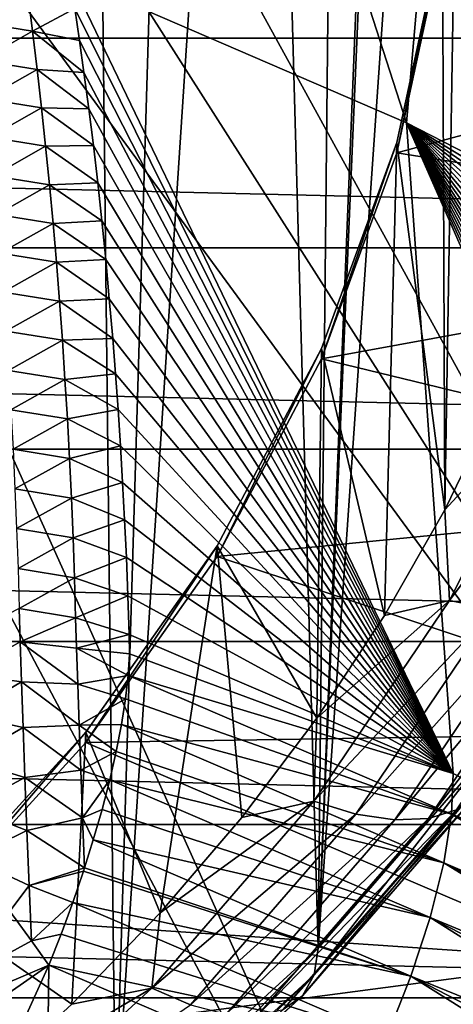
# Model space of a CAD drawing. Header units: metres. Extents: x -109 to 109, y -315 to 32.
# Tile 334 of 384: x 86.58 to 88.98, y -24.91 to -19.46. Entities that reach past the tile are written whole.
import ezdxf

# ---------------------------------------------------------------- set-up
doc = ezdxf.new("R2010")
doc.units = ezdxf.units.M
doc.layers.add('solid_K244242000C74_AAA', color=7, linetype='CONTINUOUS')

msp = doc.modelspace()

# ---------------------------------------------------------------- linework, layer by layer
at = {"layer": 'solid_K244242000C74_AAA'}
for points in [[(88.22747, -24.603294, 18.831827), (88.774536, -11.750694, 1.750049), (89.174408, -10.933633, 1.628169)], [(89.200867, -23.479528, 19.618696), (88.22747, -24.603294, 18.831827), (89.174408, -10.933633, 1.628169)], [(98.604385, -21.076456, -78.325066), (88.627914, -11.488209, -73.288864), (87.988174, -12.127951, -73.288864)], [(98.604385, -21.076456, -78.325066), (100.507744, -18.879858, -78.325066), (88.627914, -11.488209, -73.288864)], [(88.22747, -24.603294, 18.831827), (88.741211, -11.8151, 1.75966), (88.774536, -11.750694, 1.750049)], [(88.22747, -24.603294, 18.831827), (88.353203, -12.528461, 1.865899), (88.741211, -11.8151, 1.75966)], [(96.500847, -23.082178, -78.325066), (87.988174, -12.127951, -73.288864), (87.314735, -12.73212, -73.288864)], [(96.500847, -23.082178, -78.325066), (98.604385, -21.076456, -78.325066), (87.988174, -12.127951, -73.288864)], [(88.22747, -24.603294, 18.831827), (87.912674, -13.26642, 1.975686), (88.353203, -12.528461, 1.865899)], [(96.500847, -23.082178, -78.325066), (87.314735, -12.73212, -73.288864), (86.609573, -13.298944, -73.288864)], [(94.216187, -24.878862, -78.325066), (86.609573, -13.298944, -73.288864), (85.874756, -13.826761, -73.288864)], [(94.216187, -24.878862, -78.325066), (96.500847, -23.082178, -78.325066), (86.609573, -13.298944, -73.288864)], [(87.106598, -25.63072, 18.112415), (87.455322, -13.964236, 2.079602), (87.912674, -13.26642, 1.975686)], [(88.22747, -24.603294, 18.831827), (87.106598, -25.63072, 18.112415), (87.912674, -13.26642, 1.975686)], [(88.928864, -13.384799, 28.471874), (89, -17.78087, 25.393713), (89.220032, -21.577135, 22.73554)], [(88.928864, -13.384799, 28.471874), (89.220032, -21.577135, 22.73554), (89.220024, -13.984596, 28.051893)], [(94.216187, -24.878862, -78.325066), (85.874756, -13.826761, -73.288864), (85.112442, -14.314021, -73.288864)], [(87.106598, -25.63072, 18.112415), (86.983444, -14.621657, 2.177597), (87.455322, -13.964236, 2.079602)], [(91.771072, -26.450243, -78.325066), (85.112442, -14.314021, -73.288864), (84.324867, -14.759296, -73.288864)], [(91.771072, -26.450243, -78.325066), (94.216187, -24.878862, -78.325066), (85.112442, -14.314021, -73.288864)], [(85.852348, -26.548883, 17.469511), (86.899925, -14.732051, 2.194059), (86.983444, -14.621657, 2.177597)], [(87.106598, -25.63072, 18.112415), (85.852348, -26.548883, 17.469511), (86.983444, -14.621657, 2.177597)], [(91.771072, -26.450243, -78.325066), (84.324867, -14.759296, -73.288864), (83.514336, -15.16128, -73.288864)], [(85.852348, -26.548883, 17.469511), (86.003578, -15.816798, 2.35558), (86.899925, -14.732051, 2.194059)], [(89.18766, -27.782084, -78.325066), (83.514336, -15.16128, -73.288864), (82.683235, -15.518793, -73.288864)], [(89.18766, -27.782084, -78.325066), (91.771072, -26.450243, -78.325066), (83.514336, -15.16128, -73.288864)], [(86.489357, -28.862324, -78.325066), (89.18766, -27.782084, -78.325066), (82.683235, -15.518793, -73.288864)], [(86.855583, -19.226768, 66.037392), (88.71682, -20.033554, 65.50248), (87.539848, -16.380283, 59.621948)], [(88.71682, -20.033554, 65.50248), (88.975883, -17.059437, 59.1464), (87.539848, -16.380283, 59.621948)], [(88.71682, -20.033554, 65.50248), (90.485481, -20.943497, 64.835358), (88.975883, -17.059437, 59.1464)], [(88.928871, -22.176931, 22.315557), (89, -17.78087, 25.393713), (88.915497, -18.969364, 24.56152)], [(89.220032, -21.577135, 22.73554), (89, -17.78087, 25.393713), (88.928871, -22.176931, 22.315557)], [(50.71907, -18.358145, -83.82), (102.28093, -18.358145, -83.82), (101.377991, -19.564362, -83.82)], [(50.71907, -18.358145, -83.82), (101.377991, -19.564362, -83.82), (51.622013, -19.564362, -83.82)], [(88.663055, -20.142267, 23.740244), (88.915497, -18.969364, 24.56152), (88.663063, -20.199495, 23.82225)], [(88.928871, -22.176931, 22.315557), (88.915497, -18.969364, 24.56152), (88.663055, -20.142267, 23.740244)], [(88.915497, -18.969364, 24.56152), (88.915489, -19.026796, 24.643383), (88.663063, -20.199495, 23.82225)], [(92.063522, -19.275379, 24.469324), (88.663063, -20.199495, 23.82225), (88.915489, -19.026796, 24.643383)], [(88.974266, -23.635893, 71.424561), (88.71682, -20.033554, 65.50248), (86.855583, -19.226768, 66.037392)], [(86.882317, -19.400295, 66.329391), (88.974266, -23.635893, 71.424561), (86.855583, -19.226768, 66.037392)], [(86.622253, -19.315525, 66.382484), (86.311745, -19.265738, 66.433868), (86.338348, -19.476252, 66.788757)], [(92.063522, -19.275379, 24.469324), (91.768898, -20.694921, 23.475349), (88.663063, -20.199495, 23.82225)], [(86.649017, -19.52599, 66.738297), (86.622253, -19.315525, 66.382484), (86.338348, -19.476252, 66.788757)], [(86.649017, -19.52599, 66.738297), (86.882317, -19.400295, 66.329391), (86.622253, -19.315525, 66.382484)], [(86.649017, -19.52599, 66.738297), (86.908203, -19.57618, 66.624359), (86.882317, -19.400295, 66.329391)], [(86.882317, -19.400295, 66.329391), (86.908203, -19.57618, 66.624359), (88.974266, -23.635893, 71.424561)], [(86.649017, -19.52599, 66.738297), (86.338348, -19.476252, 66.788757), (86.363564, -19.687508, 67.143295)], [(51.622013, -19.564362, -83.82), (101.377991, -19.564362, -83.82), (100.418877, -20.725933, -83.82)], [(51.622013, -19.564362, -83.82), (100.418877, -20.725933, -83.82), (52.58112, -20.725933, -83.82)], [(86.674385, -19.737221, 67.093735), (86.649017, -19.52599, 66.738297), (86.363564, -19.687508, 67.143295)], [(86.649017, -19.52599, 66.738297), (86.933189, -19.754505, 66.922409), (86.908203, -19.57618, 66.624359)], [(86.674385, -19.737221, 67.093735), (86.933189, -19.754505, 66.922409), (86.649017, -19.52599, 66.738297)], [(86.908203, -19.57618, 66.624359), (86.933189, -19.754505, 66.922409), (88.974266, -23.635893, 71.424561)], [(86.674385, -19.737221, 67.093735), (86.363564, -19.687508, 67.143295), (86.387383, -19.899509, 67.497475)], [(86.698349, -19.949215, 67.448799), (86.674385, -19.737221, 67.093735), (86.387383, -19.899509, 67.497475)], [(86.674385, -19.737221, 67.093735), (86.959755, -19.954948, 67.256264), (86.933189, -19.754505, 66.922409)], [(86.698349, -19.949215, 67.448799), (86.959755, -19.954948, 67.256264), (86.674385, -19.737221, 67.093735)], [(86.933189, -19.754505, 66.922409), (86.959755, -19.954948, 67.256264), (88.974266, -23.635893, 71.424561)], [(86.698349, -19.949215, 67.448799), (86.387383, -19.899509, 67.497475), (86.409836, -20.112255, 67.851288)], [(86.72094, -20.161972, 67.803482), (86.698349, -19.949215, 67.448799), (86.409836, -20.112255, 67.851288)], [(86.698349, -19.949215, 67.448799), (86.985085, -20.158609, 67.594231), (86.959755, -19.954948, 67.256264)], [(86.72094, -20.161972, 67.803482), (86.985085, -20.158609, 67.594231), (86.698349, -19.949215, 67.448799)], [(86.959755, -19.954948, 67.256264), (86.985085, -20.158609, 67.594231), (88.974266, -23.635893, 71.424561)], [(90.494003, -21.107252, 65.131241), (90.485481, -20.943497, 64.835358), (88.71682, -20.033554, 65.50248)], [(90.502739, -21.273832, 65.429688), (90.494003, -21.107252, 65.131241), (88.71682, -20.033554, 65.50248)], [(90.511726, -21.443352, 65.730812), (90.502739, -21.273832, 65.429688), (88.71682, -20.033554, 65.50248)], [(90.522087, -21.636337, 66.07045), (90.511726, -21.443352, 65.730812), (88.71682, -20.033554, 65.50248)], [(90.532837, -21.833311, 66.413689), (90.522087, -21.636337, 66.07045), (88.71682, -20.033554, 65.50248)], [(90.543999, -22.034441, 66.760658), (90.532837, -21.833311, 66.413689), (88.71682, -20.033554, 65.50248)], [(90.555611, -22.239885, 67.111481), (90.543999, -22.034441, 66.760658), (88.71682, -20.033554, 65.50248)], [(90.567543, -22.449451, 67.465851), (90.555611, -22.239885, 67.111481), (88.71682, -20.033554, 65.50248)], [(90.57972, -22.663057, 67.823608), (90.567543, -22.449451, 67.465851), (88.71682, -20.033554, 65.50248)], [(90.592117, -22.880737, 68.184731), (90.57972, -22.663057, 67.823608), (88.71682, -20.033554, 65.50248)], [(90.603134, -23.074575, 68.503448), (90.592117, -22.880737, 68.184731), (88.71682, -20.033554, 65.50248)], [(90.614288, -23.271585, 68.824699), (90.603134, -23.074575, 68.503448), (88.71682, -20.033554, 65.50248)], [(90.625557, -23.471786, 69.148468), (90.614288, -23.271585, 68.824699), (88.71682, -20.033554, 65.50248)], [(90.636925, -23.675207, 69.474731), (90.625557, -23.471786, 69.148468), (88.71682, -20.033554, 65.50248)], [(90.648376, -23.881868, 69.803482), (90.636925, -23.675207, 69.474731), (88.71682, -20.033554, 65.50248)], [(90.659897, -24.091797, 70.134689), (90.648376, -23.881868, 69.803482), (88.71682, -20.033554, 65.50248)], [(90.671455, -24.305014, 70.468346), (90.659897, -24.091797, 70.134689), (88.71682, -20.033554, 65.50248)], [(90.683044, -24.521545, 70.80442), (90.671455, -24.305014, 70.468346), (88.71682, -20.033554, 65.50248)], [(88.974266, -23.635893, 71.424561), (90.683044, -24.521545, 70.80442), (88.71682, -20.033554, 65.50248)], [(86.72094, -20.161972, 67.803482), (86.409836, -20.112255, 67.851288), (86.430931, -20.325741, 68.204727)], [(86.742165, -20.375494, 68.157768), (86.72094, -20.161972, 67.803482), (86.430931, -20.325741, 68.204727)], [(86.72094, -20.161972, 67.803482), (87.009117, -20.365606, 67.936501), (86.985085, -20.158609, 67.594231)], [(86.742165, -20.375494, 68.157768), (87.009117, -20.365606, 67.936501), (86.72094, -20.161972, 67.803482)], [(86.985085, -20.158609, 67.594231), (87.009117, -20.365606, 67.936501), (88.974266, -23.635893, 71.424561)], [(88.246109, -21.282906, 22.941561), (88.663055, -20.142267, 23.740244), (88.246117, -21.340343, 23.02342)], [(88.595284, -22.762302, 21.905676), (88.663055, -20.142267, 23.740244), (88.246109, -21.282906, 22.941561)], [(88.663055, -20.142267, 23.740244), (88.663063, -20.199495, 23.82225), (88.246117, -21.340343, 23.02342)], [(88.928871, -22.176931, 22.315557), (88.663055, -20.142267, 23.740244), (88.595284, -22.762302, 21.905676)], [(91.768898, -20.694921, 23.475349), (88.246117, -21.340343, 23.02342), (88.663063, -20.199495, 23.82225)], [(86.742165, -20.375494, 68.157768), (86.430931, -20.325741, 68.204727), (86.450676, -20.539968, 68.557793)], [(86.762024, -20.589777, 68.511665), (86.742165, -20.375494, 68.157768), (86.450676, -20.539968, 68.557793)], [(86.742165, -20.375494, 68.157768), (87.031784, -20.576052, 68.283211), (87.009117, -20.365606, 67.936501)], [(86.762024, -20.589777, 68.511665), (87.031784, -20.576052, 68.283211), (86.742165, -20.375494, 68.157768)], [(87.009117, -20.365606, 67.936501), (87.031784, -20.576052, 68.283211), (88.974266, -23.635893, 71.424561)], [(86.762024, -20.589777, 68.511665), (86.450676, -20.539968, 68.557793), (86.46907, -20.754936, 68.910469)], [(86.780525, -20.804821, 68.86515), (86.762024, -20.589777, 68.511665), (86.46907, -20.754936, 68.910469)], [(86.762024, -20.589777, 68.511665), (87.053131, -20.789839, 68.63401), (87.031784, -20.576052, 68.283211)], [(86.780525, -20.804821, 68.86515), (87.053131, -20.789839, 68.63401), (86.762024, -20.589777, 68.511665)], [(87.031784, -20.576052, 68.283211), (87.053131, -20.789839, 68.63401), (88.974266, -23.635893, 71.424561)], [(91.768898, -20.694921, 23.475349), (91.281975, -22.078419, 22.506615), (88.246117, -21.340343, 23.02342)], [(52.58112, -20.725933, -83.82), (100.418877, -20.725933, -83.82), (99.405746, -21.840445, -83.82)], [(52.58112, -20.725933, -83.82), (99.405746, -21.840445, -83.82), (53.594254, -21.840445, -83.82)], [(86.780525, -20.804821, 68.86515), (86.46907, -20.754936, 68.910469), (86.486122, -20.970642, 69.262749)], [(86.797676, -21.020624, 69.218239), (86.780525, -20.804821, 68.86515), (86.486122, -20.970642, 69.262749)], [(86.780525, -20.804821, 68.86515), (87.073174, -21.00692, 68.988701), (87.053131, -20.789839, 68.63401)], [(86.797676, -21.020624, 69.218239), (87.073174, -21.00692, 68.988701), (86.780525, -20.804821, 68.86515)], [(87.053131, -20.789839, 68.63401), (87.073174, -21.00692, 68.988701), (88.974266, -23.635893, 71.424561)], [(86.797676, -21.020624, 69.218239), (86.486122, -20.970642, 69.262749), (86.501839, -21.187086, 69.614647)], [(86.813492, -21.237185, 69.570908), (86.797676, -21.020624, 69.218239), (86.501839, -21.187086, 69.614647)], [(86.797676, -21.020624, 69.218239), (87.091881, -21.227335, 69.347267), (87.073174, -21.00692, 68.988701)], [(86.813492, -21.237185, 69.570908), (87.091881, -21.227335, 69.347267), (86.797676, -21.020624, 69.218239)], [(87.073174, -21.00692, 68.988701), (87.091881, -21.227335, 69.347267), (88.974266, -23.635893, 71.424561)], [(86.813492, -21.237185, 69.570908), (86.501839, -21.187086, 69.614647), (86.51622, -21.404264, 69.966133)], [(86.827965, -21.454504, 69.923157), (86.813492, -21.237185, 69.570908), (86.51622, -21.404264, 69.966133)], [(86.813492, -21.237185, 69.570908), (87.107147, -21.422956, 69.664162), (87.091881, -21.227335, 69.347267)], [(86.827965, -21.454504, 69.923157), (87.107147, -21.422956, 69.664162), (86.813492, -21.237185, 69.570908)], [(87.091881, -21.227335, 69.347267), (87.107147, -21.422956, 69.664162), (88.974266, -23.635893, 71.424561)], [(88.246109, -21.282906, 22.941561), (88.246117, -21.340343, 23.02342), (87.670311, -22.43379, 22.257782)], [(87.670441, -22.37627, 22.17598), (88.246109, -21.282906, 22.941561), (87.670311, -22.43379, 22.257782)], [(88.221039, -23.330229, 21.508011), (88.246109, -21.282906, 22.941561), (87.670441, -22.37627, 22.17598)], [(88.595284, -22.762302, 21.905676), (88.246109, -21.282906, 22.941561), (88.221039, -23.330229, 21.508011)], [(91.281975, -22.078419, 22.506615), (87.670311, -22.43379, 22.257782), (88.246117, -21.340343, 23.02342)], [(86.827965, -21.454504, 69.923157), (86.51622, -21.404264, 69.966133), (86.529282, -21.622179, 70.317223)], [(86.827965, -21.454504, 69.923157), (87.121353, -21.62118, 69.983986), (87.107147, -21.422956, 69.664162)], [(87.107147, -21.422956, 69.664162), (87.121353, -21.62118, 69.983986), (88.974266, -23.635893, 71.424561)], [(86.841103, -21.672579, 70.274994), (86.827965, -21.454504, 69.923157), (86.529282, -21.622179, 70.317223)], [(86.841103, -21.672579, 70.274994), (87.121353, -21.62118, 69.983986), (86.827965, -21.454504, 69.923157)], [(88.928871, -22.176931, 22.315557), (88.954292, -22.677761, 21.930578), (89.547508, -21.504612, 22.752028)], [(89.220032, -21.577135, 22.73554), (88.928871, -22.176931, 22.315557), (89.547508, -21.504612, 22.752028)], [(89.547508, -21.504612, 22.752028), (88.954292, -22.677761, 21.930578), (89.806633, -21.531103, 22.631781)], [(88.954292, -22.677761, 21.930578), (89.20163, -22.727551, 21.794018), (89.806633, -21.531103, 22.631781)], [(86.841103, -21.672579, 70.274994), (86.529282, -21.622179, 70.317223), (86.541023, -21.840826, 70.667892)], [(86.841103, -21.672579, 70.274994), (87.134491, -21.822027, 70.306709), (87.121353, -21.62118, 69.983986)], [(87.121353, -21.62118, 69.983986), (87.134491, -21.822027, 70.306709), (88.974266, -23.635893, 71.424561)], [(86.852921, -21.891409, 70.626396), (86.841103, -21.672579, 70.274994), (86.541023, -21.840826, 70.667892)], [(86.852921, -21.891409, 70.626396), (87.134491, -21.822027, 70.306709), (86.841103, -21.672579, 70.274994)], [(53.594254, -21.840445, -83.82), (99.405746, -21.840445, -83.82), (98.340302, -22.90588, -83.82)], [(53.594254, -21.840445, -83.82), (98.340302, -22.90588, -83.82), (54.659698, -22.90588, -83.82)], [(86.852921, -21.891409, 70.626396), (86.541023, -21.840826, 70.667892), (86.551453, -22.060204, 71.01815)], [(86.852921, -21.891409, 70.626396), (87.146538, -22.025522, 70.632332), (87.134491, -21.822027, 70.306709)], [(87.134491, -21.822027, 70.306709), (87.146538, -22.025522, 70.632332), (88.974266, -23.635893, 71.424561)], [(86.863411, -22.110994, 70.977371), (86.852921, -21.891409, 70.626396), (86.551453, -22.060204, 71.01815)], [(86.863411, -22.110994, 70.977371), (87.146538, -22.025522, 70.632332), (86.852921, -21.891409, 70.626396)], [(86.863411, -22.110994, 70.977371), (87.157478, -22.231691, 70.960815), (87.146538, -22.025522, 70.632332)], [(87.146538, -22.025522, 70.632332), (87.157478, -22.231691, 70.960815), (88.974266, -23.635893, 71.424561)], [(86.863411, -22.110994, 70.977371), (86.551453, -22.060204, 71.01815), (86.560577, -22.280313, 71.367989)], [(91.281975, -22.078419, 22.506615), (90.609055, -23.408234, 21.575468), (87.670311, -22.43379, 22.257782)], [(86.872589, -22.331329, 71.327904), (86.863411, -22.110994, 70.977371), (86.560577, -22.280313, 71.367989)], [(86.872589, -22.331329, 71.327904), (87.157478, -22.231691, 70.960815), (86.863411, -22.110994, 70.977371)], [(88.928871, -22.176931, 22.315557), (88.595284, -22.762302, 21.905676), (88.954292, -22.677761, 21.930578)], [(86.872589, -22.331329, 71.327904), (87.167297, -22.440557, 71.29216), (87.157478, -22.231691, 70.960815)], [(87.157478, -22.231691, 70.960815), (87.167297, -22.440557, 71.29216), (88.974266, -23.635893, 71.424561)], [(86.872589, -22.331329, 71.327904), (86.560577, -22.280313, 71.367989), (86.568398, -22.501154, 71.717392)], [(86.880455, -22.552418, 71.677994), (86.872589, -22.331329, 71.327904), (86.568398, -22.501154, 71.717392)], [(86.880455, -22.552418, 71.677994), (87.167297, -22.440557, 71.29216), (86.872589, -22.331329, 71.327904)], [(86.943268, -23.407856, 21.453655), (87.670441, -22.37627, 22.17598), (86.943535, -23.464947, 21.535757)], [(87.354385, -24.40836, 20.753096), (87.670441, -22.37627, 22.17598), (86.943268, -23.407856, 21.453655)], [(87.670441, -22.37627, 22.17598), (87.670311, -22.43379, 22.257782), (86.943535, -23.464947, 21.535757)], [(87.806778, -23.879793, 21.123201), (87.670441, -22.37627, 22.17598), (87.354385, -24.40836, 20.753096)], [(88.221039, -23.330229, 21.508011), (87.670441, -22.37627, 22.17598), (87.806778, -23.879793, 21.123201)], [(86.880455, -22.552418, 71.677994), (87.175972, -22.652145, 71.626328), (87.167297, -22.440557, 71.29216)], [(90.609055, -23.408234, 21.575468), (86.943535, -23.464947, 21.535757), (87.670311, -22.43379, 22.257782)], [(87.167297, -22.440557, 71.29216), (87.175972, -22.652145, 71.626328), (88.974266, -23.635893, 71.424561)], [(86.880455, -22.552418, 71.677994), (86.568398, -22.501154, 71.717392), (86.574913, -22.722719, 72.066368)], [(86.880455, -22.552418, 71.677994), (86.574913, -22.722719, 72.066368), (86.886948, -22.774239, 72.027649)], [(86.880455, -22.552418, 71.677994), (86.886948, -22.774239, 72.027649), (87.175972, -22.652145, 71.626328)], [(86.886948, -22.774239, 72.027649), (87.183487, -22.86648, 71.963303), (87.175972, -22.652145, 71.626328)], [(87.175972, -22.652145, 71.626328), (87.183487, -22.86648, 71.963303), (88.974266, -23.635893, 71.424561)], [(88.954292, -22.677761, 21.930578), (88.20446, -23.789127, 21.152393), (89.20163, -22.727551, 21.794018)], [(88.221039, -23.330229, 21.508011), (88.20446, -23.789127, 21.152393), (88.954292, -22.677761, 21.930578)], [(88.595284, -22.762302, 21.905676), (88.221039, -23.330229, 21.508011), (88.954292, -22.677761, 21.930578)], [(88.838806, -23.885782, 20.595516), (88.992775, -23.837761, 20.358261), (89.793114, -22.651543, 21.18886)], [(89.62928, -22.714184, 21.415878), (88.838806, -23.885782, 20.595516), (89.793114, -22.651543, 21.18886)], [(86.580688, -22.908005, 72.312637), (86.574913, -22.722719, 72.066368), (86.261902, -22.883514, 72.306992)], [(86.580688, -22.908005, 72.312637), (86.886948, -22.774239, 72.027649), (86.574913, -22.722719, 72.066368)], [(88.20446, -23.789127, 21.152393), (88.436905, -23.860987, 21.000378), (89.20163, -22.727551, 21.794018)], [(89.20163, -22.727551, 21.794018), (88.436905, -23.860987, 21.000378), (89.42955, -22.739849, 21.62022)], [(88.6511, -23.893623, 20.812338), (88.838806, -23.885782, 20.595516), (89.62928, -22.714184, 21.415878)], [(89.42955, -22.739849, 21.62022), (88.6511, -23.893623, 20.812338), (89.62928, -22.714184, 21.415878)], [(86.892189, -22.942442, 72.253082), (86.886948, -22.774239, 72.027649), (86.580688, -22.908005, 72.312637)], [(86.892189, -22.942442, 72.253082), (87.183487, -22.86648, 71.963303), (86.886948, -22.774239, 72.027649)], [(88.436905, -23.860987, 21.000378), (88.6511, -23.893623, 20.812338), (89.42955, -22.739849, 21.62022)], [(86.580688, -22.908005, 72.312637), (86.261902, -22.883514, 72.306992), (86.268524, -23.084059, 72.509392)], [(86.892189, -22.942442, 72.253082), (87.18454, -22.973724, 72.115593), (87.183487, -22.86648, 71.963303)], [(87.18454, -22.973724, 72.115593), (88.974266, -23.635893, 71.424561), (87.183487, -22.86648, 71.963303)], [(54.659698, -22.90588, -83.82), (98.340302, -22.90588, -83.82), (97.225891, -23.918919, -83.82)], [(54.659698, -22.90588, -83.82), (97.225891, -23.918919, -83.82), (55.774109, -23.918919, -83.82)], [(86.588051, -23.129322, 72.527054), (86.580688, -22.908005, 72.312637), (86.268524, -23.084059, 72.509392)], [(86.898804, -23.142069, 72.451187), (86.580688, -22.908005, 72.312637), (86.588051, -23.129322, 72.527054)], [(86.898804, -23.142069, 72.451187), (86.892189, -22.942442, 72.253082), (86.580688, -22.908005, 72.312637)], [(86.892189, -22.942442, 72.253082), (87.177109, -23.092957, 72.258553), (87.18454, -22.973724, 72.115593)], [(86.898804, -23.142069, 72.451187), (87.177109, -23.092957, 72.258553), (86.892189, -22.942442, 72.253082)], [(87.18454, -22.973724, 72.115593), (87.177109, -23.092957, 72.258553), (88.974266, -23.635893, 71.424561)], [(86.588051, -23.129322, 72.527054), (86.268524, -23.084059, 72.509392), (86.276367, -23.311306, 72.681213)], [(86.898804, -23.142069, 72.451187), (87.162323, -23.223564, 72.390663), (87.177109, -23.092957, 72.258553)], [(87.177109, -23.092957, 72.258553), (87.162323, -23.223564, 72.390663), (88.965576, -23.861586, 71.72065)], [(87.177109, -23.092957, 72.258553), (88.965576, -23.861586, 71.72065), (88.974266, -23.635893, 71.424561)], [(86.596817, -23.381277, 72.704407), (86.588051, -23.129322, 72.527054), (86.276367, -23.311306, 72.681213)], [(86.906647, -23.36874, 72.617615), (86.588051, -23.129322, 72.527054), (86.596817, -23.381277, 72.704407)], [(86.906647, -23.36874, 72.617615), (86.898804, -23.142069, 72.451187), (86.588051, -23.129322, 72.527054)], [(86.906647, -23.36874, 72.617615), (87.162323, -23.223564, 72.390663), (86.898804, -23.142069, 72.451187)], [(86.906647, -23.36874, 72.617615), (87.140282, -23.364449, 72.510788), (87.162323, -23.223564, 72.390663)], [(87.162323, -23.223564, 72.390663), (87.140282, -23.364449, 72.510788), (88.965576, -23.861586, 71.72065)], [(86.596817, -23.381277, 72.704407), (86.276367, -23.311306, 72.681213), (86.285263, -23.560646, 72.818977)], [(88.221039, -23.330229, 21.508011), (87.806778, -23.879793, 21.123201), (88.20446, -23.789127, 21.152393)], [(86.606781, -23.657732, 72.840363), (86.596817, -23.381277, 72.704407), (86.285263, -23.560646, 72.818977)], [(86.915558, -23.617481, 72.748718), (86.906647, -23.36874, 72.617615), (86.596817, -23.381277, 72.704407)], [(86.915558, -23.617481, 72.748718), (86.596817, -23.381277, 72.704407), (86.606781, -23.657732, 72.840363)], [(86.906647, -23.36874, 72.617615), (87.111191, -23.514334, 72.617821), (87.140282, -23.364449, 72.510788)], [(86.915558, -23.617481, 72.748718), (87.111191, -23.514334, 72.617821), (86.906647, -23.36874, 72.617615)], [(87.140282, -23.364449, 72.510788), (87.111191, -23.514334, 72.617821), (88.922554, -24.130442, 71.974701)], [(87.140282, -23.364449, 72.510788), (88.922554, -24.130442, 71.974701), (88.965576, -23.861586, 71.72065)], [(86.943268, -23.407856, 21.453655), (86.943535, -23.464947, 21.535757), (86.075653, -24.419889, 20.8671)], [(86.075775, -24.362427, 20.785257), (86.943268, -23.407856, 21.453655), (86.075653, -24.419889, 20.8671)], [(86.865295, -24.914452, 20.398726), (86.943268, -23.407856, 21.453655), (86.075775, -24.362427, 20.785257)], [(87.354385, -24.40836, 20.753096), (86.943268, -23.407856, 21.453655), (86.865295, -24.914452, 20.398726)], [(90.609055, -23.408234, 21.575468), (89.758804, -24.667515, 20.69371), (86.943535, -23.464947, 21.535757)], [(89.758804, -24.667515, 20.69371), (86.075653, -24.419889, 20.8671), (86.943535, -23.464947, 21.535757)], [(88.205772, -24.751747, 19.074009), (88.22747, -24.603294, 18.831827), (89.200867, -23.479528, 19.618696)], [(89.177361, -23.630058, 19.859425), (88.205772, -24.751747, 19.074009), (89.200867, -23.479528, 19.618696)], [(86.915558, -23.617481, 72.748718), (87.075294, -23.6719, 72.710823), (87.111191, -23.514334, 72.617821)], [(87.111191, -23.514334, 72.617821), (87.075294, -23.6719, 72.710823), (88.922554, -24.130442, 71.974701)], [(86.606781, -23.657732, 72.840363), (86.285263, -23.560646, 72.818977), (86.295029, -23.827013, 72.919876)], [(86.617683, -23.95195, 72.93161), (86.606781, -23.657732, 72.840363), (86.295029, -23.827013, 72.919876)], [(86.925339, -23.882835, 72.841621), (86.915558, -23.617481, 72.748718), (86.606781, -23.657732, 72.840363)], [(86.925339, -23.882835, 72.841621), (86.606781, -23.657732, 72.840363), (86.617683, -23.95195, 72.93161)], [(86.925339, -23.882835, 72.841621), (87.075294, -23.6719, 72.710823), (86.915558, -23.617481, 72.748718)], [(88.140892, -24.866882, 19.328646), (88.205772, -24.751747, 19.074009), (89.177361, -23.630058, 19.859425)], [(89.107094, -23.751411, 20.109705), (88.140892, -24.866882, 19.328646), (89.177361, -23.630058, 19.859425)], [(88.965576, -23.861586, 71.72065), (90.683044, -24.521545, 70.80442), (88.974266, -23.635893, 71.424561)], [(86.925339, -23.882835, 72.841621), (87.032928, -23.835772, 72.788979), (87.075294, -23.6719, 72.710823)], [(87.075294, -23.6719, 72.710823), (87.032928, -23.835772, 72.788979), (88.846695, -24.43314, 72.177925)], [(87.075294, -23.6719, 72.710823), (88.846695, -24.43314, 72.177925), (88.922554, -24.130442, 71.974701)], [(88.035332, -24.943117, 19.584282), (88.140892, -24.866882, 19.328646), (89.107094, -23.751411, 20.109705)], [(88.992775, -23.837761, 20.358261), (88.035332, -24.943117, 19.584282), (89.107094, -23.751411, 20.109705)], [(86.617683, -23.95195, 72.93161), (86.295029, -23.827013, 72.919876), (86.305511, -24.104948, 72.981857)], [(88.20446, -23.789127, 21.152393), (87.307426, -24.824732, 20.427254), (88.436905, -23.860987, 21.000378)], [(87.354385, -24.40836, 20.753096), (87.307426, -24.824732, 20.427254), (88.20446, -23.789127, 21.152393)], [(87.806778, -23.879793, 21.123201), (87.354385, -24.40836, 20.753096), (88.20446, -23.789127, 21.152393)], [(86.925339, -23.882835, 72.841621), (86.617683, -23.95195, 72.93161), (86.935989, -24.159157, 72.894226)], [(86.925339, -23.882835, 72.841621), (86.984444, -24.00452, 72.851616), (87.032928, -23.835772, 72.788979)], [(86.925339, -23.882835, 72.841621), (86.935989, -24.159157, 72.894226), (86.984444, -24.00452, 72.851616)], [(87.032928, -23.835772, 72.788979), (86.984444, -24.00452, 72.851616), (88.846695, -24.43314, 72.177925)], [(87.307426, -24.824732, 20.427254), (87.522064, -24.917158, 20.260838), (88.436905, -23.860987, 21.000378)], [(88.436905, -23.860987, 21.000378), (87.522064, -24.917158, 20.260838), (88.6511, -23.893623, 20.812338)], [(87.893158, -24.977512, 19.831078), (88.035332, -24.943117, 19.584282), (88.992775, -23.837761, 20.358261)], [(88.838806, -23.885782, 20.595516), (87.893158, -24.977512, 19.831078), (88.992775, -23.837761, 20.358261)], [(88.922554, -24.130442, 71.974701), (90.652641, -24.874266, 71.234833), (88.965576, -23.861586, 71.72065)], [(88.965576, -23.861586, 71.72065), (90.682144, -24.62796, 70.957451), (90.683044, -24.521545, 70.80442)], [(88.965576, -23.861586, 71.72065), (90.652641, -24.874266, 71.234833), (90.672279, -24.745924, 71.101082)], [(88.965576, -23.861586, 71.72065), (90.672279, -24.745924, 71.101082), (90.682144, -24.62796, 70.957451)], [(55.774109, -23.918919, -83.82), (97.225891, -23.918919, -83.82), (96.064461, -24.877913, -83.82)], [(55.774109, -23.918919, -83.82), (96.064461, -24.877913, -83.82), (56.935543, -24.877913, -83.82)], [(87.522064, -24.917158, 20.260838), (87.719849, -24.968748, 20.059528), (88.6511, -23.893623, 20.812338)], [(87.719849, -24.968748, 20.059528), (87.893158, -24.977512, 19.831078), (88.838806, -23.885782, 20.595516)], [(88.6511, -23.893623, 20.812338), (87.719849, -24.968748, 20.059528), (88.838806, -23.885782, 20.595516)], [(86.629272, -24.256765, 72.975937), (86.617683, -23.95195, 72.93161), (86.305511, -24.104948, 72.981857)], [(86.629272, -24.256765, 72.975937), (86.935989, -24.159157, 72.894226), (86.617683, -23.95195, 72.93161)], [(86.984444, -24.00452, 72.851616), (86.935989, -24.159157, 72.894226), (88.740623, -24.759184, 72.323257)], [(86.984444, -24.00452, 72.851616), (88.740623, -24.759184, 72.323257), (88.846695, -24.43314, 72.177925)], [(86.629272, -24.256765, 72.975937), (86.305511, -24.104948, 72.981857), (86.522514, -24.397928, 72.994362)], [(88.846695, -24.43314, 72.177925), (90.584763, -25.157089, 71.467514), (88.922554, -24.130442, 71.974701)], [(88.922554, -24.130442, 71.974701), (90.584763, -25.157089, 71.467514), (90.623405, -25.011761, 71.357346)], [(88.922554, -24.130442, 71.974701), (90.623405, -25.011761, 71.357346), (90.652641, -24.874266, 71.234833)], [(86.629272, -24.256765, 72.975937), (86.930267, -24.176693, 72.898201), (86.935989, -24.159157, 72.894226)], [(86.629272, -24.256765, 72.975937), (86.87085, -24.350836, 72.928329), (86.930267, -24.176693, 72.898201)], [(86.930267, -24.176693, 72.898201), (86.87085, -24.350836, 72.928329), (88.740623, -24.759184, 72.323257)], [(86.935989, -24.159157, 72.894226), (86.930267, -24.176693, 72.898201), (88.740623, -24.759184, 72.323257)], [(86.629272, -24.256765, 72.975937), (86.522514, -24.397928, 72.994362), (86.642014, -24.563656, 72.972229)], [(86.629272, -24.256765, 72.975937), (86.642014, -24.563656, 72.972229), (86.87085, -24.350836, 72.928329)], [(86.865295, -24.914452, 20.398726), (86.075775, -24.362427, 20.785257), (86.340652, -25.396717, 20.061041)], [(86.87085, -24.350836, 72.928329), (86.642014, -24.563656, 72.972229), (86.806732, -24.525375, 72.941734)], [(86.87085, -24.350836, 72.928329), (86.806732, -24.525375, 72.941734), (88.608025, -25.097273, 72.405678)], [(86.87085, -24.350836, 72.928329), (88.608025, -25.097273, 72.405678), (88.740623, -24.759184, 72.323257)], [(89.758804, -24.667515, 20.69371), (85.078133, -25.285992, 20.260647), (86.075653, -24.419889, 20.8671)], [(86.642014, -24.563656, 72.972229), (86.522514, -24.397928, 72.994362), (85.178154, -25.365767, 73.109833)], [(87.354385, -24.40836, 20.753096), (86.865295, -24.914452, 20.398726), (87.307426, -24.824732, 20.427254)], [(88.740623, -24.759184, 72.323257), (90.480911, -25.466454, 71.647156), (88.846695, -24.43314, 72.177925)], [(88.846695, -24.43314, 72.177925), (90.480911, -25.466454, 71.647156), (90.537125, -25.30913, 71.564423)], [(88.846695, -24.43314, 72.177925), (90.537125, -25.30913, 71.564423), (90.584763, -25.157089, 71.467514)], [(86.806732, -24.525375, 72.941734), (86.642014, -24.563656, 72.972229), (86.73848, -24.698782, 72.938301)], [(86.806732, -24.525375, 72.941734), (86.73848, -24.698782, 72.938301), (88.608025, -25.097273, 72.405678)], [(86.642014, -24.563656, 72.972229), (85.178154, -25.365767, 73.109833), (86.73848, -24.698782, 72.938301)], [(87.086975, -25.777269, 18.35593), (87.106598, -25.63072, 18.112415), (88.22747, -24.603294, 18.831827)], [(88.205772, -24.751747, 19.074009), (87.086975, -25.777269, 18.35593), (88.22747, -24.603294, 18.831827)], [(89.758804, -24.667515, 20.69371), (88.741753, -25.840834, 19.872143), (85.078133, -25.285992, 20.260647)], [(86.73848, -24.698782, 72.938301), (85.122459, -28.27305, 72.566254), (86.688019, -28.941113, 72.098465)], [(86.73848, -24.698782, 72.938301), (85.891525, -25.287697, 73.015312), (85.122459, -28.27305, 72.566254)], [(85.178154, -25.365767, 73.109833), (85.891525, -25.287697, 73.015312), (86.73848, -24.698782, 72.938301)], [(88.453484, -25.43568, 72.422318), (86.73848, -24.698782, 72.938301), (86.688019, -28.941113, 72.098465)], [(88.608025, -25.097273, 72.405678), (86.73848, -24.698782, 72.938301), (88.453484, -25.43568, 72.422318)], [(89.06234, -25.668917, 20.009724), (88.741753, -25.840834, 19.872143), (89.758804, -24.667515, 20.69371)], [(87.028297, -25.886723, 18.614546), (87.086975, -25.777269, 18.35593), (88.205772, -24.751747, 19.074009)], [(88.140892, -24.866882, 19.328646), (87.028297, -25.886723, 18.614546), (88.205772, -24.751747, 19.074009)], [(88.608025, -25.097273, 72.405678), (90.353722, -25.771566, 71.762001), (88.740623, -24.759184, 72.323257)], [(88.740623, -24.759184, 72.323257), (90.353722, -25.771566, 71.762001), (90.416519, -25.627661, 71.715065)], [(88.740623, -24.759184, 72.323257), (90.416519, -25.627661, 71.715065), (90.480911, -25.466454, 71.647156)], [(87.307426, -24.824732, 20.427254), (86.27449, -25.771553, 19.764282), (87.522064, -24.917158, 20.260838)], [(86.340652, -25.396717, 20.061041), (86.27449, -25.771553, 19.764282), (87.307426, -24.824732, 20.427254)], [(86.865295, -24.914452, 20.398726), (86.340652, -25.396717, 20.061041), (87.307426, -24.824732, 20.427254)], [(56.935543, -24.877913, -83.82), (96.064461, -24.877913, -83.82), (94.858315, -25.780809, -83.82)], [(56.935543, -24.877913, -83.82), (94.858315, -25.780809, -83.82), (58.141685, -25.780809, -83.82)], [(86.932831, -25.953709, 18.876657), (87.028297, -25.886723, 18.614546), (88.140892, -24.866882, 19.328646)], [(88.035332, -24.943117, 19.584282), (86.932831, -25.953709, 18.876657), (88.140892, -24.866882, 19.328646)]]:
    msp.add_3dface(points, dxfattribs=at)

doc.saveas('drawing.dxf')
